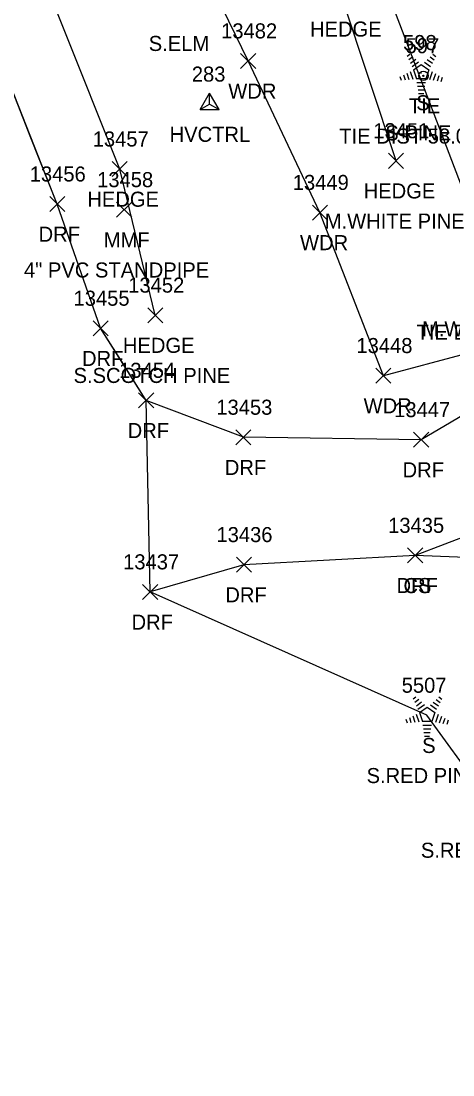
# Model space of a CAD drawing. Extents: x 1439173 to 1457902, y 641926 to 659889.
# Drawn here: x 1447071.9 to 1447129.2, y 650952.9 to 651092.9 of the extents above; entities that cross this region are included whole.
import ezdxf

# ---------------------------------------------------------------- set-up
doc = ezdxf.new("R2010")
doc.units = 0
for name, color, linetype in [('C_A', 7, 'Continuous'), ('C_C', 7, 'Continuous'), ('C_I', 7, 'Continuous'), ('CBP', 7, 'Continuous'), ('CPSM', 7, 'Continuous'), ('L_A', 7, 'Continuous'), ('L_C', 7, 'Continuous'), ('L_I', 7, 'Continuous'), ('L_TIC', 7, 'Continuous'), ('LAHR', 7, 'Continuous'), ('LAWA', 7, 'Continuous'), ('LELB', 7, 'Continuous'), ('LSOGP', 7, 'Continuous'), ('LTC', 7, 'Continuous'), ('R_A', 7, 'Continuous'), ('R_I', 7, 'Continuous'), ('R_TIC', 7, 'Continuous'), ('RDF', 7, 'Continuous')]:
    doc.layers.add(name, color=color, linetype=linetype)

msp = doc.modelspace()

# ---------------------------------------------------------------- linework, layer by layer
at = {"layer": 'CBP'}
for radius in [0.625, 0.0833]:
    msp.add_circle((1447125.33, 651085.58), radius, dxfattribs=at)
at = {"layer": 'CPSM'}
for p, q in [((1447095.7, 651081.09), (1447096.95, 651083.26)), ((1447098.2, 651081.09), (1447096.95, 651083.26)), ((1447096.95, 651081.81), (1447096.95, 651083.26)), ((1447095.7, 651081.09), (1447096.95, 651081.81)), ((1447095.7, 651081.09), (1447098.2, 651081.09)), ((1447096.95, 651081.81), (1447096.95, 651081.81)), ((1447096.95, 651081.81), (1447098.2, 651081.09))]:
    msp.add_line(p, q, dxfattribs=at)
at = {"layer": 'L_TIC'}
for points in [[(1447101.07, 651086.55), (1447103.07, 651088.55)], [(1447103.07, 651086.55), (1447101.07, 651088.55)], [(1447084.02, 651072.19), (1447086.02, 651074.19)], [(1447086.02, 651072.19), (1447084.02, 651074.19)], [(1447120.7, 651073.29), (1447122.7, 651075.29)], [(1447122.7, 651073.29), (1447120.7, 651075.29)], [(1447084.61, 651066.79), (1447086.61, 651068.79)], [(1447086.61, 651066.79), (1447084.61, 651068.79)], [(1447110.59, 651066.42), (1447112.59, 651068.42)], [(1447112.59, 651066.42), (1447110.59, 651068.42)], [(1447088.74, 651052.78), (1447090.74, 651054.78)], [(1447090.74, 651052.78), (1447088.74, 651054.78)], [(1447119.03, 651044.75), (1447121.03, 651046.75)], [(1447121.03, 651044.75), (1447119.03, 651046.75)], [(1447123.24, 651020.87), (1447125.24, 651022.87)], [(1447125.24, 651020.87), (1447123.24, 651022.87)]]:
    msp.add_lwpolyline(points, dxfattribs=at)
at = {"layer": 'LAHR'}
for points in [[(1447089.74, 651053.78), (1447085.02, 651073.19), (1447069.53, 651112.03), (1447057.03, 651140.15), (1447041.48, 651182.14), (1447027.63, 651213.73), (1447024.56, 651237.08)], [(1447134.61, 651059.96), (1447118.35, 651102.58), (1447107.2, 651133.27), (1447098.08, 651158.64), (1447086.83, 651188.44), (1447068.18, 651236.27)], [(1447121.7, 651074.29), (1447114.58, 651095.79), (1447099.52, 651133.05), (1447092.78, 651153.31), (1447081.13, 651182.77), (1447064.33, 651225.48)]]:
    msp.add_lwpolyline(points, dxfattribs=at)
at = {"layer": 'LAWA'}
msp.add_lwpolyline([(1447107.73, 651238.43), (1447117.09, 651214.96), (1447137.95, 651170.05), (1447163.32, 651118.9), (1447164.58, 651104.83), (1447154.82, 651103.82), (1447141.33, 651109.55), (1447129.98, 651107.6), (1447135.67, 651084.95), (1447141.91, 651051.56), (1447120.03, 651045.75), (1447111.59, 651067.42), (1447102.07, 651087.55), (1447087.47, 651117.61), (1447074.58, 651149.65), (1447062.64, 651184.56), (1447045.42, 651229.55), (1447053.89, 651242.45), (1447066.46, 651239.79), (1447087.03, 651234.54)], dxfattribs=at)
at = {"layer": 'LELB'}
msp.add_lwpolyline([(1447196.97, 651034.93), (1447178.41, 651026.16), (1447155.8, 651020.63), (1447124.24, 651021.87)], dxfattribs=at)
at = {"layer": 'LSOGP'}
msp.add_lwpolyline([(1447196.59, 650778.58), (1447182.24, 650811.35), (1447171.76, 650831.22), (1447165.51, 650864), (1447157.75, 650891.74), (1447166.54, 650904.6), (1447161.3, 650927.8), (1447156.2, 650946.46), (1447149.85, 650966.81), (1447145.23, 650976.68), (1447133, 650990.72), (1447125.79, 651000.64), (1447089.06, 651017.02), (1447088.54, 651042.47), (1447085.51, 651047.26), (1447082.48, 651052.05), (1447079.6, 651060.3), (1447076.71, 651068.54), (1447073.24, 651077.36), (1447069.77, 651086.18)], dxfattribs=at)
at = {"layer": 'LTC'}
for p, q in [((1447123.19, 651088.21), (1447123.54, 651088.47)), ((1447123.4, 651087.75), (1447123.93, 651088.13)), ((1447126.21, 651088.1), (1447126.76, 651087.71)), ((1447126.58, 651088.45), (1447127, 651088.15)), ((1447123.61, 651087.28), (1447124.31, 651087.79)), ((1447123.82, 651086.82), (1447124.69, 651087.45)), ((1447124.04, 651086.36), (1447125.05, 651087.1)), ((1447125.05, 651087.1), (1447126.05, 651086.37)), ((1447125.47, 651087.41), (1447126.28, 651086.82)), ((1447125.84, 651087.76), (1447126.52, 651087.26)), ((1447122.22, 651085.49), (1447122.37, 651085.02)), ((1447122.67, 651085.71), (1447122.89, 651085.06)), ((1447123.13, 651085.93), (1447123.4, 651085.09)), ((1447123.59, 651086.14), (1447123.92, 651085.12)), ((1447124.04, 651086.36), (1447124.43, 651085.17)), ((1447126.05, 651086.37), (1447125.66, 651085.17)), ((1447126.49, 651086.1), (1447126.15, 651085.06)), ((1447126.93, 651085.85), (1447126.64, 651084.96)), ((1447127.37, 651085.6), (1447127.14, 651084.87)), ((1447127.82, 651085.35), (1447127.63, 651084.77)), ((1447125.66, 651085.17), (1447124.43, 651085.17)), ((1447125.62, 651084.67), (1447124.47, 651084.67)), ((1447125.54, 651084.17), (1447124.55, 651084.17)), ((1447125.45, 651083.67), (1447124.62, 651083.67)), ((1447125.37, 651083.17), (1447124.69, 651083.17)), ((1447123.98, 651002.84), (1447124.34, 651003.1)), ((1447124.19, 651002.38), (1447124.72, 651002.76)), ((1447127.01, 651002.73), (1447127.56, 651002.34)), ((1447127.38, 651003.08), (1447127.8, 651002.78)), ((1447124.4, 651001.91), (1447125.1, 651002.42)), ((1447124.61, 651001.45), (1447125.49, 651002.08)), ((1447124.83, 651000.99), (1447125.85, 651001.72)), ((1447125.85, 651001.72), (1447126.84, 651001)), ((1447126.27, 651002.04), (1447127.08, 651001.45)), ((1447126.64, 651002.39), (1447127.32, 651001.89)), ((1447123.01, 651000.12), (1447123.17, 650999.65)), ((1447123.47, 651000.34), (1447123.68, 650999.69)), ((1447123.92, 651000.55), (1447124.2, 650999.72)), ((1447124.38, 651000.77), (1447124.71, 650999.75)), ((1447124.83, 651000.99), (1447125.22, 650999.8)), ((1447126.84, 651001), (1447126.45, 650999.8)), ((1447127.28, 651000.73), (1447126.94, 650999.69)), ((1447127.73, 651000.48), (1447127.44, 650999.59)), ((1447128.17, 651000.23), (1447127.93, 650999.5)), ((1447128.61, 650999.98), (1447128.43, 650999.4)), ((1447126.45, 650999.8), (1447125.22, 650999.8)), ((1447126.41, 650999.3), (1447125.27, 650999.3)), ((1447126.33, 650998.8), (1447125.34, 650998.8)), ((1447126.25, 650998.3), (1447125.41, 650998.3)), ((1447126.16, 650997.8), (1447125.49, 650997.8))]:
    msp.add_line(p, q, dxfattribs=at)
at = {"layer": 'R_TIC'}
for points in [[(1447075.72, 651067.54), (1447077.72, 651069.54)], [(1447077.72, 651067.54), (1447075.72, 651069.54)], [(1447081.48, 651051.04), (1447083.48, 651053.04)], [(1447083.48, 651051.04), (1447081.48, 651053.04)], [(1447087.53, 651041.46), (1447089.53, 651043.46)], [(1447089.53, 651041.46), (1447087.53, 651043.46)], [(1447100.43, 651036.56), (1447102.43, 651038.56)], [(1447102.43, 651036.56), (1447100.43, 651038.56)], [(1447124.04, 651036.24), (1447126.04, 651038.24)], [(1447126.04, 651036.24), (1447124.04, 651038.24)], [(1447123.24, 651020.87), (1447125.24, 651022.87)], [(1447125.24, 651020.87), (1447123.24, 651022.87)], [(1447100.5, 651019.64), (1447102.5, 651021.64)], [(1447102.5, 651019.64), (1447100.5, 651021.64)], [(1447088.06, 651016.02), (1447090.06, 651018.02)], [(1447090.06, 651016.02), (1447088.06, 651018.02)]]:
    msp.add_lwpolyline(points, dxfattribs=at)
at = {"layer": 'RDF'}
for points in [[(1447198.33, 651063.96), (1447196.72, 651062.2), (1447195.19, 651061.35), (1447193.22, 651060.14), (1447182.08, 651056.72), (1447167.47, 651052.73), (1447141.74, 651047.06), (1447125.04, 651037.24), (1447101.43, 651037.56), (1447088.53, 651042.46), (1447082.48, 651052.04), (1447076.72, 651068.54), (1447062.82, 651103.81), (1447046.25, 651135.22)], [(1447207.21, 651041.85), (1447204.63, 651043.62), (1447202.05, 651045.11), (1447198.93, 651046.06), (1447193.88, 651044.11), (1447171.8, 651041.66), (1447151.82, 651032.39), (1447124.24, 651021.87), (1447101.5, 651020.64), (1447089.06, 651017.02)]]:
    msp.add_lwpolyline(points, dxfattribs=at)

# ---------------------------------------------------------------- texts
at = {"layer": 'C_A'}
for s, p in [('TIE', (1447123.41, 651080.58)), ('HVCTRL', (1447091.64, 651076.81))]:
    msp.add_text(s, height=2, dxfattribs=at).set_placement(p)
at = {"layer": 'C_C'}
for s, p in [('TIE DIST 58.06', (1447114.17, 651076.58)), ('TIE DIST 61.73', (1447124.43, 651050.54))]:
    msp.add_text(s, height=2, dxfattribs=at).set_placement(p)
at = {"layer": 'C_I'}
for s, p in [('597', (1447122.97, 651088.58)), ('283', (1447094.59, 651084.81))]:
    msp.add_text(s, height=2, dxfattribs=at).set_placement(p)
at = {"layer": 'L_A'}
for s, p in [('HEDGE', (1447110.28, 651090.79)), ('WDR', (1447099.43, 651082.55)), ('S', (1447124.38, 651081)), ('HEDGE', (1447117.4, 651069.29)), ('HEDGE', (1447080.72, 651068.19)), ('MMF', (1447082.9, 651062.79)), ('WDR', (1447108.95, 651062.42)), ('HEDGE', (1447085.44, 651048.78)), ('WDR', (1447117.4, 651040.75)), ('CS', (1447122.68, 651016.87)), ('S', (1447125.17, 650995.63))]:
    msp.add_text(s, height=2, dxfattribs=at).set_placement(p)
at = {"layer": 'L_C'}
for s, p in [('S.ELM', (1447088.87, 651088.88)), ('S PINE', (1447120.27, 651077)), ('M.WHITE PINE', (1447112.24, 651065.29)), ('4" PVC STANDPIPE', (1447072.31, 651058.79)), ('M.WHITE PINE', (1447125.15, 651050.96)), ('S.SCOTCH PINE', (1447078.89, 651044.78)), ('S.RED PINE', (1447117.79, 650991.63)), ('S.RED PINE', (1447125, 650981.71))]:
    msp.add_text(s, height=2, dxfattribs=at).set_placement(p)
at = {"layer": 'L_I'}
for s, p in [('13482', (1447098.48, 651090.55)), ('598', (1447122.63, 651089)), ('13451', (1447118.68, 651077.29)), ('13457', (1447081.43, 651076.19)), ('13458', (1447082.02, 651070.79)), ('13449', (1447107.99, 651070.42)), ('13452', (1447086.15, 651056.78)), ('13448', (1447116.44, 651048.75)), ('13435', (1447120.65, 651024.87)), ('5507', (1447122.45, 651003.63))]:
    msp.add_text(s, height=2, dxfattribs=at).set_placement(p)
at = {"layer": 'LTC'}
for p in [(1447124.93, 651086.11), (1447125.73, 651000.74)]:
    msp.add_text('.', height=1.04, rotation=270, dxfattribs=at).set_placement(p)
at = {"layer": 'R_A'}
for p in [(1447074.25, 651063.54), (1447080.01, 651047.04), (1447086.07, 651037.46), (1447098.97, 651032.56), (1447122.57, 651032.24), (1447121.77, 651016.87), (1447099.04, 651015.64), (1447086.59, 651012.02)]:
    msp.add_text('DRF', height=2, dxfattribs=at).set_placement(p)
at = {"layer": 'R_I'}
for s, p in [('13456', (1447073.07, 651071.54)), ('13455', (1447078.89, 651055.04)), ('13454', (1447084.94, 651045.46)), ('13453', (1447097.84, 651040.56)), ('13447', (1447121.45, 651040.24)), ('13435', (1447120.65, 651024.87)), ('13436', (1447097.86, 651023.64)), ('13437', (1447085.47, 651020.02))]:
    msp.add_text(s, height=2, dxfattribs=at).set_placement(p)

doc.saveas('drawing.dxf')
